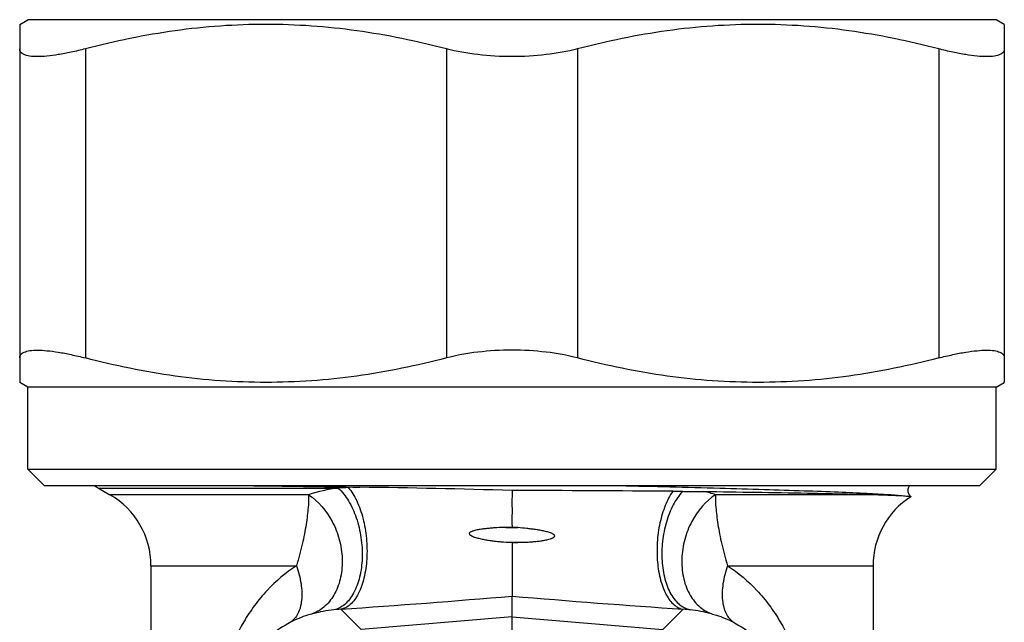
# Model space of a CAD drawing. Header units: millimetres. Extents: x 60394 to 199354, y 20895 to 166073.
# Tile 396 of 565: x 166932 to 166962, y 23945 to 23963. Entities that reach past the tile are written whole.
import ezdxf

# ---------------------------------------------------------------- set-up
doc = ezdxf.new("R2010")
doc.units = ezdxf.units.MM

msp = doc.modelspace()

# ---------------------------------------------------------------- linework, layer by layer
at = {"color": 0, "linetype": 'Continuous', "lineweight": -2}
for p, q in [((166932.496, 23963.225), (166932.746, 23963.37)), ((166932.496, 23963.225), (166932.496, 23952.314)), ((166962.245, 23963.37), (166932.746, 23963.37)), ((166962.496, 23963.225), (166962.246, 23963.37)), ((166962.496, 23963.225), (166962.496, 23952.314)), ((166934.496, 23962.481), (166934.496, 23953.058)), ((166945.496, 23962.481), (166945.496, 23953.058)), ((166949.496, 23962.481), (166949.496, 23953.058)), ((166960.496, 23962.481), (166960.496, 23953.058)), ((166932.746, 23952.17), (166932.496, 23952.314)), ((166962.246, 23952.17), (166962.496, 23952.314)), ((166962.246, 23952.17), (166932.746, 23952.17)), ((166932.746, 23949.67), (166932.746, 23952.17)), ((166962.246, 23949.67), (166962.246, 23952.17)), ((166932.746, 23949.67), (166962.246, 23949.67)), ((166933.246, 23949.17), (166932.746, 23949.67)), ((166961.746, 23949.17), (166962.246, 23949.67)), ((166933.246, 23949.17), (166961.746, 23949.17)), ((166934.896, 23949.092), (166942.2, 23949.092)), ((166934.896, 23949.092), (166935.246, 23948.89)), ((166942.859, 23949.12), (166942.508, 23949.108)), ((166941.292, 23948.89), (166935.246, 23948.89)), ((166958.666, 23948.89), (166953.699, 23948.89)), ((166947.496, 23947.902), (166947.31, 23947.896)), ((166947.31, 23947.896), (166947.676, 23947.887)), ((166947.676, 23947.887), (166947.496, 23947.902)), ((166947.153, 23947.456), (166947.857, 23947.44)), ((166947.496, 23947.422), (166947.857, 23947.44)), ((166947.496, 23947.422), (166947.496, 23945.798)), ((166936.496, 23946.725), (166940.928, 23946.725)), ((166936.496, 23946.725), (166936.496, 23939.641)), ((166954.063, 23946.725), (166958.496, 23946.725)), ((166958.496, 23946.725), (166958.496, 23939.641)), ((166947.496, 23945.168), (166947.496, 23945.798)), ((166942.901, 23944.778), (166942.277, 23945.4)), ((166947.496, 23945.168), (166942.901, 23944.778)), ((166947.496, 23945.168), (166952.09, 23944.778)), ((166947.496, 23942.289), (166947.496, 23945.168)), ((166952.09, 23944.778), (166952.714, 23945.4))]:
    msp.add_line(p, q, dxfattribs=at)
for centre, radius, start, end in [((166935.896, 23950.824), 2, 236.1899, 240), ((166955.799, 24966.86), 1017.822, 269.077874, 269.271525), ((166942.885, 23943.873), 5.264, 97.4733, 107.6139), ((166942.927, 23937.529), 11.586, 92.0737, 93.5946), ((166939.165, 23671.974), 277.17, 88.27765, 89.23641), ((166944.844, 22927.387), 1021.636, 89.576489, 89.851285), ((166933.996, 23946.725), 2.5, 0, 60), ((166952.882, 24013.662), 64.668, 269.56841, 269.83178), ((166952.117, 23943.91), 5.226, 72.3767, 76.4151), ((166960.996, 23946.725), 2.5, 122.7057, 180), ((166935.003, 23824.346), 123.708, 84.20428, 84.36357), ((166918.002, 24297.426), 352.862, 273.9447, 274.79458), ((166976.989, 24297.426), 352.862, 265.20542, 266.0553), ((166942.531, 23941.035), 4.372, 96.0629, 104.6468), ((166942.518, 23941.152), 4.255, 93.2581, 96.0612), ((166952.473, 23941.152), 4.255, 83.9388, 86.7419), ((166952.46, 23941.035), 4.372, 75.3532, 83.9371)]:
    msp.add_arc(centre, radius, start, end, dxfattribs=at)
for points, knots in [([(166945.496, 23962.481), (166944.596, 23962.715), (166943.229, 23962.997), (166941.384, 23963.192), (166939.996, 23963.242), (166938.607, 23963.192), (166936.762, 23962.997), (166935.395, 23962.715), (166934.496, 23962.481)], [0, 0, 0, 0, 0.250476, 0.375314, 0.5, 0.624686, 0.749524, 1, 1, 1, 1]), ([(166960.496, 23962.481), (166959.596, 23962.715), (166958.229, 23962.997), (166956.384, 23963.192), (166954.996, 23963.242), (166953.607, 23963.192), (166951.762, 23962.997), (166950.395, 23962.715), (166949.496, 23962.481)], [0, 0, 0, 0, 0.250476, 0.375314, 0.5, 0.624686, 0.749524, 1, 1, 1, 1]), ([(166934.496, 23962.481), (166934.353, 23962.444), (166934.079, 23962.378), (166933.689, 23962.303), (166933.344, 23962.256), (166933.052, 23962.238), (166932.844, 23962.248), (166932.71, 23962.274), (166932.633, 23962.3), (166932.572, 23962.334), (166932.527, 23962.375), (166932.501, 23962.426), (166932.496, 23962.463), (166932.496, 23962.481)], [0, 0, 0, 0, 0.207655, 0.39553, 0.55979, 0.697584, 0.807158, 0.851445, 0.889141, 0.92107, 0.948643, 0.974058, 1, 1, 1, 1]), ([(166947.496, 23962.243), (166947.148, 23962.243), (166946.474, 23962.281), (166945.81, 23962.399), (166945.496, 23962.481)], [0, 0, 0, 0, 0.517046, 1, 1, 1, 1]), ([(166949.496, 23962.481), (166949.181, 23962.399), (166948.517, 23962.281), (166947.843, 23962.243), (166947.496, 23962.243)], [0, 0, 0, 0, 0.482956, 1, 1, 1, 1]), ([(166962.496, 23962.481), (166962.496, 23962.463), (166962.49, 23962.426), (166962.464, 23962.375), (166962.419, 23962.334), (166962.358, 23962.3), (166962.281, 23962.274), (166962.147, 23962.248), (166961.939, 23962.238), (166961.647, 23962.256), (166961.302, 23962.303), (166960.912, 23962.378), (166960.638, 23962.444), (166960.496, 23962.481)], [0, 0, 0, 0, 0.025942, 0.051357, 0.07893, 0.110859, 0.148556, 0.192842, 0.302416, 0.44021, 0.60447, 0.792345, 1, 1, 1, 1]), ([(166932.496, 23953.058), (166932.496, 23953.077), (166932.501, 23953.114), (166932.527, 23953.164), (166932.572, 23953.206), (166932.633, 23953.24), (166932.71, 23953.265), (166932.844, 23953.292), (166933.052, 23953.301), (166933.344, 23953.283), (166933.689, 23953.237), (166934.079, 23953.161), (166934.353, 23953.095), (166934.496, 23953.058)], [0, 0, 0, 0, 0.025942, 0.051357, 0.07893, 0.110859, 0.148555, 0.192842, 0.302416, 0.44021, 0.60447, 0.792345, 1, 1, 1, 1]), ([(166947.496, 23953.297), (166947.148, 23953.297), (166946.474, 23953.259), (166945.81, 23953.14), (166945.496, 23953.058)], [0, 0, 0, 0, 0.517046, 1, 1, 1, 1]), ([(166949.496, 23953.058), (166949.181, 23953.14), (166948.517, 23953.259), (166947.843, 23953.297), (166947.496, 23953.297)], [0, 0, 0, 0, 0.482956, 1, 1, 1, 1]), ([(166960.496, 23953.058), (166960.638, 23953.095), (166960.912, 23953.161), (166961.302, 23953.237), (166961.647, 23953.283), (166961.939, 23953.301), (166962.147, 23953.292), (166962.281, 23953.265), (166962.358, 23953.24), (166962.419, 23953.206), (166962.464, 23953.164), (166962.49, 23953.114), (166962.496, 23953.077), (166962.496, 23953.058)], [0, 0, 0, 0, 0.207655, 0.39553, 0.55979, 0.697584, 0.807158, 0.851444, 0.889141, 0.92107, 0.948643, 0.974058, 1, 1, 1, 1]), ([(166945.496, 23953.058), (166944.596, 23952.825), (166943.229, 23952.543), (166941.384, 23952.347), (166939.996, 23952.298), (166938.607, 23952.347), (166936.762, 23952.543), (166935.395, 23952.825), (166934.496, 23953.058)], [0, 0, 0, 0, 0.250476, 0.375314, 0.5, 0.624686, 0.749524, 1, 1, 1, 1]), ([(166960.496, 23953.058), (166959.596, 23952.825), (166958.229, 23952.543), (166956.384, 23952.347), (166954.996, 23952.298), (166953.607, 23952.347), (166951.762, 23952.543), (166950.395, 23952.825), (166949.496, 23953.058)], [0, 0, 0, 0, 0.250476, 0.375314, 0.5, 0.624686, 0.749524, 1, 1, 1, 1]), ([(166942.2, 23949.092), (166942.323, 23948.981), (166942.543, 23948.693), (166942.773, 23948.177), (166942.912, 23947.585), (166942.948, 23946.974), (166942.877, 23946.397), (166942.726, 23945.971), (166942.553, 23945.701), (166942.409, 23945.547), (166942.247, 23945.437), (166942.128, 23945.395), (166942.069, 23945.383)], [0, 0, 0, 0, 0.117512, 0.252729, 0.398707, 0.546078, 0.685217, 0.808239, 0.862482, 0.911895, 0.957283, 1, 1, 1, 1]), ([(166942.508, 23949.108), (166942.612, 23948.988), (166942.793, 23948.685), (166942.974, 23948.158), (166943.075, 23947.559), (166943.087, 23946.945), (166943.007, 23946.373), (166942.865, 23945.953), (166942.706, 23945.69), (166942.577, 23945.543), (166942.434, 23945.442), (166942.328, 23945.407), (166942.277, 23945.4)], [0, 0, 0, 0, 0.115626, 0.252823, 0.403063, 0.555218, 0.697842, 0.821261, 0.874022, 0.920679, 0.962095, 1, 1, 1, 1]), ([(166947.496, 23949.02), (166947.496, 23948.935), (166947.495, 23948.712), (166947.496, 23948.339), (166947.495, 23948.051), (166947.496, 23947.902)], [0, 0, 0, 0, 0.22608, 0.600327, 1, 1, 1, 1]), ([(166950.785, 23949.17), (166951.798, 23949.145), (166953.264, 23949.108), (166955.135, 23949.055), (166956.343, 23949.016), (166957.386, 23948.978), (166958.246, 23948.94), (166958.907, 23948.903), (166959.279, 23948.875), (166959.429, 23948.857)], [0, 0, 0, 0, 0.351545, 0.508547, 0.649074, 0.77052, 0.870638, 0.947606, 1, 1, 1, 1]), ([(166959.61, 23949.171), (166959.59, 23949.145), (166959.556, 23949.085), (166959.554, 23948.996), (166959.572, 23948.929), (166959.599, 23948.878), (166959.627, 23948.848), (166959.645, 23948.832)], [0, 0, 0, 0, 0.254968, 0.541157, 0.680609, 0.806712, 1, 1, 1, 1]), ([(166941.292, 23948.89), (166941.299, 23948.759), (166941.292, 23948.546), (166941.259, 23948.245), (166941.221, 23947.978), (166941.17, 23947.688), (166941.105, 23947.379), (166941.026, 23947.055), (166940.964, 23946.836), (166940.928, 23946.725)], [0, 0, 0, 0, 0.178924, 0.289257, 0.412106, 0.546127, 0.689868, 0.841909, 1, 1, 1, 1]), ([(166941.292, 23948.89), (166941.599, 23948.694), (166941.978, 23948.238), (166942.253, 23947.53), (166942.342, 23946.951), (166942.3, 23946.388), (166942.128, 23945.887), (166941.835, 23945.49), (166941.565, 23945.318), (166941.425, 23945.265)], [0, 0, 0, 0, 0.25469, 0.3922, 0.529271, 0.660824, 0.783173, 0.895332, 1, 1, 1, 1]), ([(166952.395, 23948.995), (166952.302, 23948.863), (166952.142, 23948.548), (166951.986, 23948.019), (166951.907, 23947.435), (166951.913, 23946.848), (166952.001, 23946.307), (166952.144, 23945.914), (166952.3, 23945.669), (166952.426, 23945.534), (166952.564, 23945.44), (166952.665, 23945.407), (166952.714, 23945.4)], [0, 0, 0, 0, 0.122077, 0.262845, 0.413648, 0.564043, 0.703682, 0.824087, 0.875661, 0.921462, 0.962361, 1, 1, 1, 1]), ([(166952.693, 23948.994), (166952.581, 23948.87), (166952.383, 23948.57), (166952.18, 23948.05), (166952.084, 23947.569), (166952.057, 23947.17), (166952.063, 23946.784), (166952.131, 23946.336), (166952.283, 23945.935), (166952.454, 23945.682), (166952.594, 23945.537), (166952.751, 23945.434), (166952.865, 23945.394), (166952.922, 23945.383)], [0, 0, 0, 0, 0.122367, 0.260329, 0.406739, 0.480427, 0.552876, 0.689698, 0.810414, 0.863758, 0.912523, 0.95751, 1, 1, 1, 1]), ([(166953.699, 23948.89), (166953.392, 23948.694), (166953.013, 23948.238), (166952.738, 23947.53), (166952.649, 23946.951), (166952.691, 23946.388), (166952.863, 23945.887), (166953.156, 23945.49), (166953.426, 23945.318), (166953.566, 23945.265)], [0, 0, 0, 0, 0.25469, 0.3922, 0.529271, 0.660824, 0.783173, 0.895332, 1, 1, 1, 1]), ([(166952.693, 23948.994), (166952.747, 23948.993), (166952.965, 23948.993), (166953.182, 23948.992), (166953.344, 23948.989)], [0, 0, 0, 0, 0.252257, 1, 1, 1, 1]), ([(166953.344, 23948.989), (166954.395, 23948.975), (166955.854, 23948.953), (166957.628, 23948.918), (166958.351, 23948.9), (166958.666, 23948.89)], [0, 0, 0, 0, 0.592432, 0.822674, 1, 1, 1, 1]), ([(166953.699, 23948.89), (166953.692, 23948.759), (166953.699, 23948.546), (166953.732, 23948.245), (166953.77, 23947.978), (166953.821, 23947.688), (166953.886, 23947.379), (166953.965, 23947.055), (166954.027, 23946.836), (166954.063, 23946.725)], [0, 0, 0, 0, 0.178924, 0.289257, 0.412106, 0.546127, 0.689868, 0.841909, 1, 1, 1, 1]), ([(166958.666, 23948.89), (166958.816, 23948.886), (166959.07, 23948.877), (166959.325, 23948.865), (166959.429, 23948.857)], [0, 0, 0, 0, 0.588715, 1, 1, 1, 1]), ([(166959.429, 23948.857), (166959.459, 23948.855), (166959.511, 23948.852), (166959.57, 23948.846), (166959.606, 23948.842), (166959.625, 23948.839), (166959.637, 23948.836), (166959.643, 23948.834), (166959.645, 23948.832)], [0, 0, 0, 0, 0.410025, 0.713527, 0.825099, 0.909849, 0.967915, 1, 1, 1, 1]), ([(166959.645, 23948.832), (166959.646, 23948.832), (166959.647, 23948.831), (166959.645, 23948.829), (166959.645, 23948.829)], [0, 0, 0, 0, 0.467934, 1, 1, 1, 1]), ([(166947.31, 23947.896), (166947.219, 23947.893), (166947.082, 23947.887), (166946.9, 23947.875), (166946.765, 23947.863), (166946.652, 23947.851), (166946.563, 23947.839), (166946.496, 23947.828), (166946.429, 23947.816), (166946.363, 23947.801), (166946.309, 23947.786), (166946.267, 23947.771), (166946.236, 23947.757), (166946.212, 23947.741), (166946.196, 23947.725), (166946.189, 23947.702), (166946.201, 23947.679), (166946.218, 23947.665), (166946.237, 23947.651), (166946.261, 23947.638), (166946.302, 23947.619), (166946.355, 23947.599), (166946.42, 23947.58), (166946.485, 23947.562), (166946.551, 23947.547), (166946.639, 23947.528), (166946.75, 23947.508), (166946.884, 23947.488), (166947.018, 23947.47), (166947.108, 23947.461), (166947.153, 23947.456)], [0, 0, 0, 0, 0.12601, 0.188844, 0.251546, 0.314104, 0.345326, 0.376508, 0.407648, 0.438746, 0.469808, 0.485328, 0.500874, 0.516417, 0.524423, 0.532224, 0.547944, 0.555852, 0.563677, 0.579251, 0.594816, 0.62589, 0.656952, 0.68802, 0.719102, 0.750204, 0.812479, 0.874866, 0.937372, 1, 1, 1, 1]), ([(166947.857, 23947.44), (166947.902, 23947.442), (166947.992, 23947.447), (166948.126, 23947.457), (166948.26, 23947.47), (166948.371, 23947.485), (166948.459, 23947.499), (166948.524, 23947.511), (166948.589, 23947.526), (166948.643, 23947.54), (166948.685, 23947.554), (166948.717, 23947.566), (166948.747, 23947.58), (166948.771, 23947.595), (166948.787, 23947.611), (166948.796, 23947.626), (166948.797, 23947.644), (166948.788, 23947.66), (166948.777, 23947.672), (166948.759, 23947.686), (166948.734, 23947.7), (166948.704, 23947.714), (166948.662, 23947.73), (166948.609, 23947.747), (166948.544, 23947.764), (166948.479, 23947.78), (166948.413, 23947.793), (166948.325, 23947.81), (166948.214, 23947.828), (166948.08, 23947.846), (166947.901, 23947.867), (166947.766, 23947.88), (166947.676, 23947.887)], [0, 0, 0, 0, 0.062643, 0.125147, 0.187508, 0.249725, 0.280782, 0.311806, 0.342801, 0.373774, 0.389259, 0.40475, 0.420265, 0.43576, 0.443746, 0.451965, 0.45968, 0.467644, 0.475818, 0.483638, 0.499156, 0.514748, 0.530295, 0.561401, 0.592525, 0.623677, 0.654861, 0.686079, 0.748614, 0.811281, 0.874075, 1, 1, 1, 1]), ([(166940.928, 23946.725), (166940.6, 23946.513), (166940.146, 23946.129), (166939.642, 23945.523), (166939.195, 23944.841), (166938.766, 23943.857), (166938.604, 23942.999), (166938.569, 23942.553)], [0, 0, 0, 0, 0.236383, 0.355525, 0.47665, 0.72911, 1, 1, 1, 1]), ([(166940.928, 23946.725), (166940.991, 23946.546), (166941.082, 23946.198), (166941.104, 23945.763), (166941.05, 23945.46), (166940.98, 23945.27), (166940.879, 23945.114), (166940.791, 23945.033), (166940.744, 23945.001)], [0, 0, 0, 0, 0.309191, 0.581134, 0.700406, 0.808646, 0.907521, 1, 1, 1, 1]), ([(166954.063, 23946.725), (166954, 23946.546), (166953.909, 23946.198), (166953.887, 23945.763), (166953.941, 23945.46), (166954.011, 23945.27), (166954.112, 23945.114), (166954.2, 23945.033), (166954.247, 23945.001)], [0, 0, 0, 0, 0.309191, 0.581134, 0.700406, 0.808646, 0.907521, 1, 1, 1, 1]), ([(166954.063, 23946.725), (166954.391, 23946.513), (166954.845, 23946.129), (166955.349, 23945.523), (166955.796, 23944.841), (166956.225, 23943.857), (166956.387, 23942.999), (166956.422, 23942.553)], [0, 0, 0, 0, 0.236383, 0.355525, 0.47665, 0.72911, 1, 1, 1, 1]), ([(166941.425, 23945.265), (166941.373, 23945.251), (166941.139, 23945.183), (166940.912, 23945.09), (166940.744, 23945.001)], [0, 0, 0, 0, 0.223137, 1, 1, 1, 1]), ([(166953.566, 23945.265), (166953.618, 23945.251), (166953.852, 23945.183), (166954.079, 23945.09), (166954.247, 23945.001)], [0, 0, 0, 0, 0.223137, 1, 1, 1, 1]), ([(166940.744, 23945.001), (166940.522, 23944.884), (166940.099, 23944.602), (166939.555, 23944.039), (166939.207, 23943.446), (166939.011, 23942.876), (166938.954, 23942.551), (166938.938, 23942.379)], [0, 0, 0, 0, 0.227856, 0.45619, 0.703057, 0.843391, 1, 1, 1, 1]), ([(166954.247, 23945.001), (166954.469, 23944.884), (166954.893, 23944.602), (166955.436, 23944.039), (166955.784, 23943.446), (166955.98, 23942.876), (166956.037, 23942.551), (166956.053, 23942.379)], [0, 0, 0, 0, 0.227856, 0.45619, 0.703057, 0.843391, 1, 1, 1, 1])]:
    msp.add_open_spline(points, degree=3, knots=knots, dxfattribs=at)

doc.saveas('drawing.dxf')
